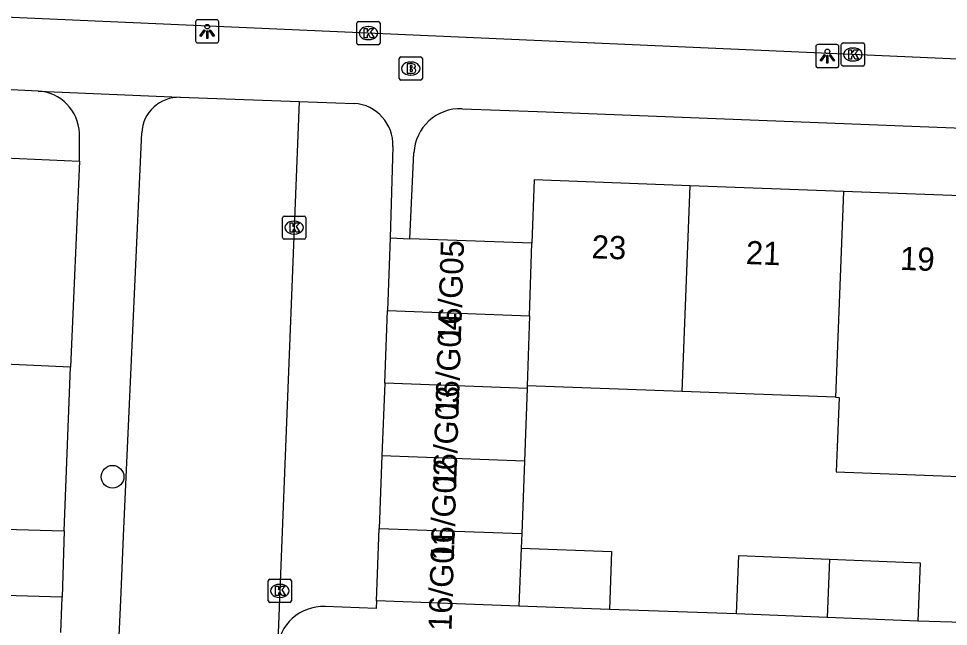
# Model space of a CAD drawing. Extents: x 160732 to 162105, y 387428 to 388479.
# Drawn here: x 161500.61 to 161540.71, y 387848.73 to 387874.93 of the extents above; entities that cross this region are included whole.
import ezdxf

# ---------------------------------------------------------------- set-up
doc = ezdxf.new("R2010")
doc.units = 0
for name, color, linetype in [('IMGEO_Boom', 7, 'Continuous'), ('IMGEO_Brandkraan', 7, 'Continuous'), ('IMGEO_Kolk', 7, 'Continuous'), ('IMGEO_Lichtpunt', 7, 'Continuous'), ('IMGEO_Pand', 7, 'Continuous'), ('IMGEO_Pand_nummerreeks', 7, 'Continuous'), ('IMGEO_Rijbaan_lokaal_open', 7, 'Continuous'), ('IMGEO_Voetpad_open', 7, 'Continuous')]:
    doc.layers.add(name, color=color, linetype=linetype)

msp = doc.modelspace()

# ---------------------------------------------------------------- linework, layer by layer
at = {"layer": 'IMGEO_Boom'}
msp.add_circle((161504.664, 387855.182), 0.489, dxfattribs=at)
at = {"layer": 'IMGEO_Brandkraan'}
for p, q in [((161517.023, 387872.355), (161517.023, 387873.207)), ((161517.098, 387873.281), (161517.95, 387873.281)), ((161517.511, 387873.061), (161517.536, 387873.061)), ((161518.024, 387873.207), (161518.024, 387872.355)), ((161517.95, 387872.281), (161517.098, 387872.281)), ((161517.534, 387872.501), (161517.509, 387872.501))]:
    msp.add_line(p, q, dxfattribs=at)
for points in [[(161517.023, 387872.355), (161517.023, 387873.207)], [(161517.098, 387873.281), (161517.95, 387873.281)], [(161517.371, 387872.981), (161517.371, 387872.581), (161517.584, 387872.581)], [(161517.602, 387872.981), (161517.371, 387872.981)], [(161518.024, 387873.207), (161518.024, 387872.355)], [(161517.55, 387872.9), (161517.496, 387872.9), (161517.496, 387872.824)], [(161517.496, 387872.824), (161517.549, 387872.824)], [(161517.558, 387872.748), (161517.496, 387872.748), (161517.496, 387872.667)], [(161517.496, 387872.667), (161517.558, 387872.667)], [(161517.95, 387872.281), (161517.098, 387872.281)]]:
    msp.add_lwpolyline(points, dxfattribs=at)
for centre, radius, start, end in [((161517.1, 387873.205), 0.0765, 91.552, 178.448), ((161517.1, 387873.205), 0.0765, 91.552, 178.448), ((161517.606, 387872.836), 0.145, 59.4692, 91.5367), ((161517.631, 387872.883), 0.0922, 285.5137, 58.1501), ((161517.948, 387873.205), 0.0765, 1.552, 88.448), ((161517.948, 387873.205), 0.0765, 1.552, 88.448), ((161517.551, 387872.862), 0.0379, 267.8285, 90.9355), ((161517.559, 387872.707), 0.0404, 269.8759, 90.5077), ((161517.59, 387872.832), 0.251, 268.6676, 293.5347), ((161517.636, 387872.691), 0.105, 301.3115, 78.989), ((161517.1, 387872.357), 0.0765, 181.552, 268.448), ((161517.1, 387872.357), 0.0765, 181.552, 268.448), ((161517.948, 387872.357), 0.0765, 271.552, 358.448), ((161517.948, 387872.357), 0.0765, 271.552, 358.448)]:
    msp.add_arc(centre, radius, start, end, dxfattribs=at)
for centre, major_axis, ratio, start_param, end_param in [((161517.51, 387872.781), (-0.387, 0.002), 0.722429, 4.712389, 7.853982), ((161517.535, 387872.781), (-0.39, 0.002), 0.717154, 1.570796, 4.712389)]:
    msp.add_ellipse(centre, major_axis=major_axis, ratio=ratio, start_param=start_param, end_param=end_param, dxfattribs=at)
at = {"layer": 'IMGEO_Kolk'}
for p, q in [((161515.197, 387873.882), (161515.197, 387874.734)), ((161515.272, 387874.808), (161516.124, 387874.808)), ((161515.685, 387874.588), (161515.71, 387874.588)), ((161516.198, 387874.734), (161516.198, 387873.882)), ((161516.124, 387873.808), (161515.272, 387873.808)), ((161515.708, 387874.028), (161515.683, 387874.028)), ((161536.093, 387872.96), (161536.093, 387873.812)), ((161536.168, 387873.886), (161537.02, 387873.886)), ((161537.094, 387873.812), (161537.094, 387872.96)), ((161536.581, 387873.666), (161536.606, 387873.666)), ((161536.604, 387873.106), (161536.579, 387873.106)), ((161537.02, 387872.886), (161536.168, 387872.886)), ((161511.996, 387865.497), (161511.996, 387866.349)), ((161512.071, 387866.423), (161512.923, 387866.423)), ((161512.484, 387866.203), (161512.509, 387866.203)), ((161512.997, 387866.349), (161512.997, 387865.497)), ((161512.923, 387865.423), (161512.071, 387865.423)), ((161512.507, 387865.643), (161512.482, 387865.643)), ((161511.375, 387849.838), (161511.375, 387850.69)), ((161511.45, 387850.764), (161512.302, 387850.764)), ((161511.863, 387850.544), (161511.888, 387850.544)), ((161512.376, 387850.69), (161512.376, 387849.838)), ((161512.302, 387849.764), (161511.45, 387849.764)), ((161511.886, 387849.984), (161511.861, 387849.984))]:
    msp.add_line(p, q, dxfattribs=at)
for points in [[(161515.197, 387873.882), (161515.197, 387874.734)], [(161515.272, 387874.808), (161516.124, 387874.808)], [(161516.198, 387874.734), (161516.198, 387873.882)], [(161515.518, 387874.508), (161515.641, 387874.508), (161515.641, 387874.357), (161515.771, 387874.508), (161515.935, 387874.508), (161515.789, 387874.357), (161515.942, 387874.108), (161515.79, 387874.108), (161515.705, 387874.272), (161515.641, 387874.205), (161515.641, 387874.108), (161515.518, 387874.108), (161515.518, 387874.508)], [(161516.124, 387873.808), (161515.272, 387873.808)], [(161536.093, 387872.96), (161536.093, 387873.812)], [(161536.168, 387873.886), (161537.02, 387873.886)], [(161537.094, 387873.812), (161537.094, 387872.96)], [(161536.414, 387873.586), (161536.537, 387873.586), (161536.537, 387873.435), (161536.667, 387873.586), (161536.831, 387873.586), (161536.685, 387873.435), (161536.838, 387873.186), (161536.686, 387873.186), (161536.601, 387873.35), (161536.537, 387873.283), (161536.537, 387873.186), (161536.414, 387873.186), (161536.414, 387873.586)], [(161537.02, 387872.886), (161536.168, 387872.886)], [(161511.996, 387865.497), (161511.996, 387866.349)], [(161512.071, 387866.423), (161512.923, 387866.423)], [(161512.317, 387866.123), (161512.44, 387866.123), (161512.44, 387865.972), (161512.57, 387866.123), (161512.734, 387866.123), (161512.588, 387865.972), (161512.741, 387865.723), (161512.589, 387865.723), (161512.504, 387865.887), (161512.44, 387865.82), (161512.44, 387865.723), (161512.317, 387865.723), (161512.317, 387866.123)], [(161512.997, 387866.349), (161512.997, 387865.497)], [(161512.923, 387865.423), (161512.071, 387865.423)], [(161511.375, 387849.838), (161511.375, 387850.69)], [(161511.45, 387850.764), (161512.302, 387850.764)], [(161511.696, 387850.464), (161511.819, 387850.464), (161511.819, 387850.313), (161511.949, 387850.464), (161512.113, 387850.464), (161511.967, 387850.313), (161512.12, 387850.064), (161511.968, 387850.064), (161511.883, 387850.228), (161511.819, 387850.161), (161511.819, 387850.064), (161511.696, 387850.064), (161511.696, 387850.464)], [(161512.376, 387850.69), (161512.376, 387849.838)], [(161512.302, 387849.764), (161511.45, 387849.764)]]:
    msp.add_lwpolyline(points, dxfattribs=at)
for centre, start, end in [((161515.274, 387874.732), 91.552, 178.448), ((161515.274, 387874.732), 91.552, 178.448), ((161516.122, 387874.732), 1.552, 88.448), ((161516.122, 387874.732), 1.552, 88.448), ((161515.274, 387873.884), 181.552, 268.448), ((161515.274, 387873.884), 181.552, 268.448), ((161516.122, 387873.884), 271.552, 358.448), ((161516.122, 387873.884), 271.552, 358.448), ((161536.17, 387873.81), 91.552, 178.448), ((161536.17, 387873.81), 91.552, 178.448), ((161537.018, 387873.81), 1.552, 88.448), ((161537.018, 387873.81), 1.552, 88.448), ((161536.17, 387872.962), 181.552, 268.448), ((161536.17, 387872.962), 181.552, 268.448), ((161537.018, 387872.962), 271.552, 358.448), ((161537.018, 387872.962), 271.552, 358.448), ((161512.073, 387866.347), 91.552, 178.448), ((161512.073, 387866.347), 91.552, 178.448), ((161512.921, 387866.347), 1.552, 88.448), ((161512.921, 387866.347), 1.552, 88.448), ((161512.073, 387865.499), 181.552, 268.448), ((161512.073, 387865.499), 181.552, 268.448), ((161512.921, 387865.499), 271.552, 358.448), ((161512.921, 387865.499), 271.552, 358.448), ((161511.452, 387850.688), 91.552, 178.448), ((161511.452, 387850.688), 91.552, 178.448), ((161512.3, 387850.688), 1.552, 88.448), ((161512.3, 387850.688), 1.552, 88.448), ((161511.452, 387849.84), 181.552, 268.448), ((161511.452, 387849.84), 181.552, 268.448), ((161512.3, 387849.84), 271.552, 358.448), ((161512.3, 387849.84), 271.552, 358.448)]:
    msp.add_arc(centre, 0.0765, start, end, dxfattribs=at)
for centre, major_axis, ratio, start_param, end_param in [((161515.684, 387874.308), (-0.387, 0.002), 0.722429, 4.712389, 7.853982), ((161515.709, 387874.308), (-0.39, 0.002), 0.717154, 1.570796, 4.712389), ((161536.58, 387873.386), (-0.387, 0.002), 0.722429, 4.712389, 7.853982), ((161536.605, 387873.386), (-0.39, 0.002), 0.717154, 1.570796, 4.712389), ((161512.483, 387865.923), (-0.387, 0.002), 0.722429, 4.712389, 7.853982), ((161512.508, 387865.923), (-0.39, 0.002), 0.717154, 1.570796, 4.712389), ((161511.862, 387850.264), (-0.387, 0.002), 0.722429, 4.712389, 7.853982), ((161511.887, 387850.264), (-0.39, 0.002), 0.717154, 1.570796, 4.712389)]:
    msp.add_ellipse(centre, major_axis=major_axis, ratio=ratio, start_param=start_param, end_param=end_param, dxfattribs=at)
at = {"layer": 'IMGEO_Lichtpunt'}
for p, q in [((161508.247, 387874.789), (161508.247, 387873.982)), ((161508.247, 387874.789), (161508.247, 387873.982)), ((161509.149, 387874.884), (161508.341, 387874.884)), ((161509.149, 387874.884), (161508.341, 387874.884)), ((161509.243, 387873.982), (161509.243, 387874.789)), ((161509.243, 387873.982), (161509.243, 387874.789)), ((161508.341, 387873.888), (161509.149, 387873.888)), ((161508.341, 387873.888), (161509.149, 387873.888)), ((161534.993, 387873.72), (161534.993, 387872.913)), ((161534.993, 387873.72), (161534.993, 387872.913)), ((161535.895, 387873.815), (161535.087, 387873.815)), ((161535.895, 387873.815), (161535.087, 387873.815)), ((161535.989, 387872.913), (161535.989, 387873.72)), ((161535.989, 387872.913), (161535.989, 387873.72)), ((161535.087, 387872.819), (161535.895, 387872.819)), ((161535.087, 387872.819), (161535.895, 387872.819))]:
    msp.add_line(p, q, dxfattribs=at)
for points in [[(161508.621, 387874.453), (161508.66, 387874.425), (161508.472, 387874.163), (161508.434, 387874.19), (161508.621, 387874.453)], [(161508.723, 387874.405), (161508.77, 387874.405), (161508.77, 387874.083), (161508.723, 387874.083), (161508.723, 387874.405)], [(161508.833, 387874.425), (161508.871, 387874.452), (161509.058, 387874.19), (161509.019, 387874.162), (161508.833, 387874.425)], [(161535.367, 387873.384), (161535.406, 387873.356), (161535.218, 387873.094), (161535.18, 387873.121), (161535.367, 387873.384)], [(161535.469, 387873.336), (161535.516, 387873.336), (161535.516, 387873.014), (161535.469, 387873.014), (161535.469, 387873.336)], [(161535.579, 387873.356), (161535.617, 387873.383), (161535.804, 387873.121), (161535.765, 387873.093), (161535.579, 387873.356)]]:
    msp.add_lwpolyline(points, dxfattribs=at)
for centre in [(161508.746, 387874.587), (161535.492, 387873.518)]:
    msp.add_circle(centre, 0.0994, dxfattribs=at)
for centre, start, end in [((161508.341, 387874.789), 90, 180), ((161508.341, 387874.789), 90, 180), ((161509.149, 387874.789), 0, 90), ((161509.149, 387874.789), 0, 90), ((161508.341, 387873.982), 180, 270), ((161508.341, 387873.982), 180, 270), ((161509.149, 387873.982), 270, 0), ((161509.149, 387873.982), 270, 360), ((161535.087, 387873.72), 90, 180), ((161535.087, 387873.72), 90, 180), ((161535.895, 387873.72), 0, 90), ((161535.895, 387873.72), 0, 90), ((161535.087, 387872.913), 180, 270), ((161535.087, 387872.913), 180, 270), ((161535.895, 387872.913), 270, 0), ((161535.895, 387872.913), 270, 360)]:
    msp.add_arc(centre, 0.0946, start, end, dxfattribs=at)
at = {"layer": 'IMGEO_Pand'}
for points in [[(161496.49, 387869.085), (161500, 387868.931), (161503.233, 387868.789)], [(161503.233, 387868.789), (161502.856, 387859.913)], [(161529.575, 387867.726), (161522.843, 387867.977), (161522.74, 387865.25)], [(161529.236, 387858.854), (161529.575, 387867.726)], [(161536.187, 387867.479), (161529.575, 387867.726)], [(161536.187, 387867.479), (161535.848, 387858.607)], [(161542.799, 387867.232), (161536.187, 387867.479)], [(161516.633, 387865.478), (161516.516, 387862.348)], [(161516.633, 387865.478), (161517.481, 387865.446)], [(161522.74, 387865.25), (161517.481, 387865.446)], [(161522.641, 387862.12), (161522.74, 387865.25)], [(161516.399, 387859.218), (161516.516, 387862.348)], [(161516.516, 387862.348), (161522.641, 387862.12)], [(161522.641, 387862.12), (161522.546, 387859.104)], [(161502.856, 387859.913), (161500, 387860.039), (161497.859, 387860.133), (161496.101, 387860.21)], [(161516.399, 387859.218), (161516.283, 387856.089)], [(161522.542, 387858.989), (161516.399, 387859.218)], [(161522.542, 387858.989), (161522.425, 387855.859)], [(161522.546, 387859.104), (161522.542, 387858.989)], [(161529.236, 387858.854), (161522.546, 387859.104)], [(161535.848, 387858.607), (161529.236, 387858.854)], [(161535.848, 387858.607), (161535.997, 387858.601), (161535.875, 387855.397), (161542.336, 387855.157), (161542.459, 387858.361)], [(161516.283, 387856.089), (161516.166, 387852.959)], [(161522.425, 387855.859), (161516.283, 387856.089)], [(161522.425, 387855.859), (161522.308, 387852.73)], [(161495.685, 387850.198), (161495.775, 387853.061), (161500, 387852.929), (161502.582, 387852.848)], [(161516.049, 387849.829), (161516.166, 387852.959)], [(161516.166, 387852.959), (161522.308, 387852.73)], [(161502.582, 387852.848), (161502.492, 387849.985)], [(161522.308, 387852.73), (161522.285, 387852.102)], [(161522.285, 387852.102), (161522.191, 387849.6)], [(161522.285, 387852.102), (161526.184, 387851.956), (161526.09, 387849.454)], [(161531.574, 387849.274), (161531.674, 387851.785), (161535.581, 387851.63)], [(161535.581, 387851.63), (161535.485, 387849.118)], [(161535.581, 387851.63), (161539.492, 387851.474), (161539.392, 387848.963)], [(161502.492, 387849.985), (161500, 387850.063), (161495.685, 387850.198)], [(161522.191, 387849.6), (161516.049, 387849.829)], [(161526.09, 387849.454), (161522.191, 387849.6)], [(161535.485, 387849.118), (161531.574, 387849.274)], [(161539.392, 387848.963), (161535.485, 387849.118)]]:
    msp.add_lwpolyline(points, dxfattribs=at)
at = {"layer": 'IMGEO_Rijbaan_lokaal_open'}
for points in [[(161507.585, 387871.542), (161512.712, 387871.36)], [(161512.712, 387871.36), (161511.774, 387847.72)], [(161504.823, 387845.531), (161505.017, 387849.86), (161505.156, 387852.946), (161505.921, 387870.005)]]:
    msp.add_lwpolyline(points, dxfattribs=at)
msp.add_arc((161507.529, 387869.934), 1.609, 87.9992, 177.4567, dxfattribs=at)
at = {"layer": 'IMGEO_Voetpad_open'}
for points in [[(161550.911, 387872.751), (161500, 387874.999), (161497.243, 387875.119)], [(161501.451, 387871.806), (161500, 387871.874), (161463.404, 387873.437), (161455.549, 387873.772)], [(161501.451, 387871.806), (161501.473, 387871.806), (161507.569, 387871.544), (161507.585, 387871.542)], [(161512.712, 387871.36), (161515.077, 387871.276)], [(161519.737, 387871.05), (161522.987, 387870.923), (161561.144, 387869.431)], [(161503.233, 387868.789), (161503.231, 387869.99)], [(161516.752, 387869.42), (161516.633, 387865.478)], [(161517.481, 387865.446), (161517.662, 387869.141)], [(161502.582, 387852.848), (161502.856, 387859.913)], [(161502.432, 387848.475), (161502.492, 387849.985)], [(161516.049, 387849.829), (161516.029, 387849.502), (161513.829, 387849.585)], [(161531.574, 387849.274), (161526.09, 387849.454)], [(161544.749, 387848.806), (161539.392, 387848.963)]]:
    msp.add_lwpolyline(points, dxfattribs=at)
for centre, radius, start, end in [((161501.361, 387869.938), 1.871, 1.6059, 87.2469), ((161514.967, 387869.493), 1.787, 357.6661, 86.4651), ((161519.667, 387869.043), 2.008, 88.0131, 177.215), ((161513.74, 387847.618), 1.969, 87.4182, 177.032)]:
    msp.add_arc(centre, radius, start, end, dxfattribs=at)

# ---------------------------------------------------------------- texts
at = {"layer": 'IMGEO_Pand_nummerreeks'}
for s, rotation, p in [('16/G05', 88.1524, (161519.683, 387860.983)), ('23', 357.8618, (161525.311, 387864.603)), ('21', 357.8618, (161531.963, 387864.355)), ('19', 357.8629, (161538.614, 387864.105)), ('16/G04', 88.1524, (161519.582, 387857.841)), ('16/G03', 88.1524, (161519.48, 387854.699)), ('16/G02', 88.1524, (161519.379, 387851.55)), ('16/G01', 88.1524, (161519.281, 387848.524))]:
    msp.add_text(s, height=1, rotation=rotation, dxfattribs=at).set_placement(p)

doc.saveas('drawing.dxf')
